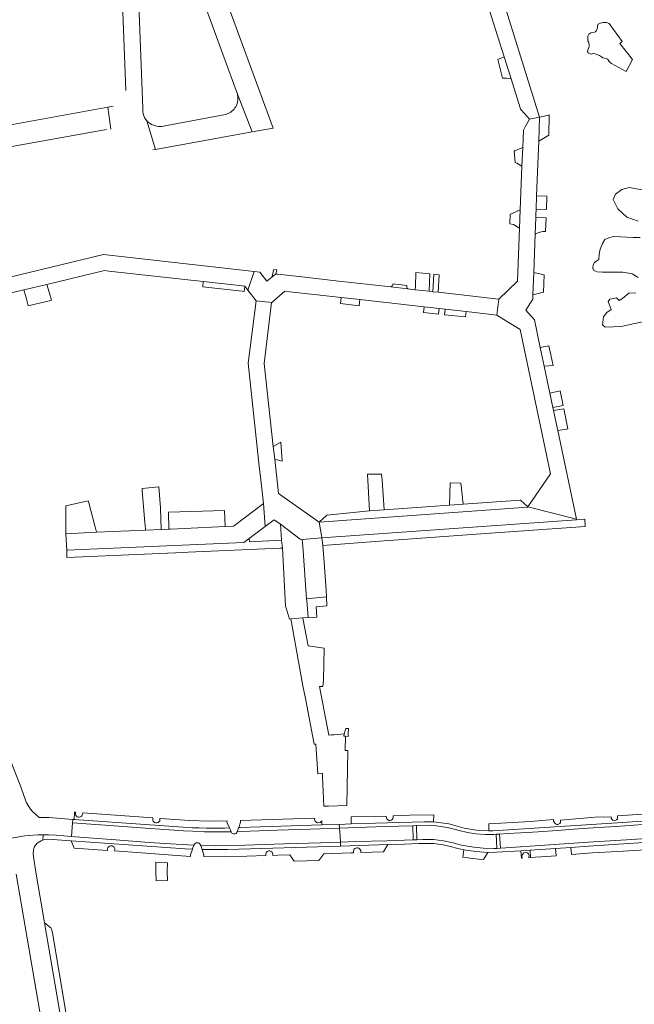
# Model space of a CAD drawing. Header units: metres. Extents: x 166325 to 190320, y 381923 to 404576.
# Tile 574 of 656: x 171446 to 171618, y 394592 to 394867. Entities that reach past the tile are written whole.
import ezdxf

# ---------------------------------------------------------------- set-up
doc = ezdxf.new("R2010")
doc.units = ezdxf.units.M
for name, color, linetype, lineweight in [('B-WE-OG-WATER_MEER-GV', 8, 'Continuous', 18), ('B-WE-VH-VERHARDING_BETONSTRAATSTEEN-GV', 8, 'Continuous', 18), ('B-WE-VH-VERHARDING_STRAATBAKSTEEN-GV', 8, 'Continuous', 18)]:
    doc.layers.add(name, color=color, linetype=linetype, lineweight=lineweight)

msp = doc.modelspace()

# ---------------------------------------------------------------- linework, layer by layer
at = {"layer": 'B-WE-OG-WATER_MEER-GV', "flags": 128}
msp.add_lwpolyline([(171617.478, 394856.099), (171613.966, 394860.518), (171614.592, 394861.112), (171610.942, 394866.172), (171610.287, 394866.368), (171609.353, 394866.368), (171608.55, 394866.237), (171607.928, 394865.959), (171607.698, 394865.517), (171607.698, 394864.878), (171607.452, 394864.19), (171607.141, 394863.83), (171606.551, 394863.601), (171605.814, 394863.552), (171605.306, 394863.159), (171604.997, 394862.623), (171604.997, 394861.906), (171604.997, 394861.271), (171605.254, 394860.817), (171605.388, 394860.237), (171605.394, 394859.796), (171605.318, 394859.42), (171605.117, 394858.949), (171604.987, 394858.635), (171604.955, 394858.394), (171604.971, 394858.195), (171605.112, 394857.994), (171605.235, 394857.873), (171605.446, 394857.723), (171605.697, 394857.618), (171605.936, 394857.565), (171606.255, 394857.596), (171606.599, 394857.727), (171607.044, 394857.651), (171607.507, 394857.496), (171608.278, 394857.172), (171608.864, 394856.76), (171609.192, 394856.559), (171609.722, 394856.412), (171610.129, 394856.304), (171610.49, 394856.155), (171610.711, 394855.931), (171610.982, 394855.514), (171611.217, 394855.33), (171611.402, 394855.122), (171611.677, 394854.973), (171615.695, 394852.698)], close=True, dxfattribs=at)
for points in [[(171620.177, 394819.626), (171616.627, 394820.269), (171614.483, 394819.653), (171612.794, 394818.42), (171612.124, 394816.84), (171613.441, 394814.231), (171615.96, 394811.928), (171619.096, 394810.803)], [(171619.659, 394806.25), (171617.675, 394806.25), (171614.191, 394806.464), (171612.075, 394806.568), (171610.873, 394806.203), (171609.802, 394805.655), (171609.149, 394804.558), (171608.469, 394803.017), (171608.234, 394801.555), (171608.064, 394800.117), (171607.496, 394799.685), (171606.851, 394799.27), (171606.533, 394798.589), (171606.429, 394797.65), (171606.702, 394797.012), (171607.633, 394796.634), (171609.121, 394796.505), (171612.752, 394796.544), (171614.764, 394796.544), (171617.389, 394796.098), (171619.093, 394795.065)], [(171618.423, 394790.765), (171616.454, 394790.711), (171614.68, 394789.202), (171613.814, 394788.615), (171613.004, 394789.397), (171611.188, 394788.978), (171610.741, 394788.336), (171611.552, 394786.06), (171610.379, 394785.306), (171609.429, 394784.022), (171609.122, 394781.844), (171609.848, 394781.174), (171614.387, 394781.37), (171622.034, 394783.015)]]:
    msp.add_lwpolyline(points, dxfattribs=at)
at = {"layer": 'B-WE-VH-VERHARDING_BETONSTRAATSTEEN-GV', "flags": 128}
for points in [[(171480.67, 394840.81), (171480.536, 394841.64), (171480.55, 394842.48), (171477.738, 394915.175), (171477.752, 394916.304), (171478.039, 394916.951), (171478.555, 394917.423), (171479.101, 394917.688), (171479.553, 394917.679), (171479.594, 394936.783), (171471.512, 394930.595)], [(171472.672, 394927.799), (171475.815, 394847.411)], [(171481.639, 394838.941), (171484.139, 394830.889), (171511.101, 394835.779), (171507.04, 394846.351)], [(171471.571, 394836.544), (171470.763, 394842.733), (171419.392, 394833.43), (171411.07, 394831.892)], [(171472.281, 394843.008), (171470.763, 394842.733), (171471.571, 394836.544)], [(171504.441, 394840.911), (171503.65, 394840.628), (171485.73, 394837.331)], [(171484.139, 394830.889), (171481.639, 394838.941)], [(171411.34, 394827.14), (171416.347, 394826.741), (171470.407, 394836.506)], [(171483.308, 394830.738), (171484.139, 394830.889)], [(171471.063, 394796.846), (171497.465, 394793.918), (171508.407, 394792.705), (171509.101, 394792.628), (171509.941, 394791.527), (171511.693, 394796.73), (171469.525, 394801.519), (171410.142, 394787.154)], [(171411.252, 394782.928), (171447.311, 394791.588), (171453.68, 394793.118), (171469.792, 394796.987), (171471.063, 394796.846)], [(171443.75, 394638.218), (171447.552, 394638.792), (171451.139, 394639.07), (171452.671, 394639.089), (171454.203, 394639.107), (171456.306, 394638.982), (171458.481, 394638.853), (171460.597, 394638.62), (171460.875, 394642.447), (171460.947, 394643.442), (171454.222, 394643.924), (171453.328, 394643.961), (171452.886, 394643.979), (171451.548, 394643.992), (171449.683, 394645.654), (171449.088, 394646.315), (171448.634, 394647.013), (171448.026, 394648.108), (171446.219, 394652.977), (171446.195, 394653.042), (171442.466, 394662.531)], [(171628.726, 394645.478), (171613.302, 394644.438), (171613.271, 394643.619), (171613.06, 394643.354), (171612.842, 394643.233), (171612.42, 394643.157), (171612.007, 394643.255), (171611.723, 394643.499), (171611.581, 394643.736), (171611.528, 394644.192), (171607.086, 394644.037), (171597.37, 394643.212), (171597.357, 394642.551), (171597.173, 394642.311), (171596.625, 394641.986), (171596.383, 394641.967), (171596.164, 394642.057), (171595.844, 394642.291), (171595.573, 394642.626), (171595.45, 394642.906), (171595.392, 394643.37), (171588.938, 394642.847), (171577.283, 394642.153), (171577.366, 394640.198), (171578.443, 394640.203), (171627.69, 394643.431)], [(171627.69, 394643.431), (171578.443, 394640.203), (171577.366, 394640.198), (171573.89, 394640.416), (171570.454, 394640.986), (171567.13, 394641.876), (171566.126, 394642.157), (171563.997, 394642.498), (171561.844, 394642.708), (171560.534, 394642.751), (171559.224, 394642.731), (171538.824, 394642.144), (171535.497, 394642.018), (171535.563, 394640.934), (171548.223, 394641.4), (171556.08, 394641.658), (171557.056, 394641.704), (171560.924, 394641.819), (171562.576, 394641.666), (171564.505, 394641.387), (171566.161, 394641.065), (171569.042, 394640.321), (171571.355, 394639.766), (171573.727, 394639.381), (171576.401, 394639.162), (171578.69, 394639.211), (171579.345, 394639.252), (171580.316, 394639.312), (171582.435, 394639.444), (171586.239, 394639.681), (171591.097, 394639.994), (171596.454, 394640.356), (171602.276, 394640.75), (171607.943, 394641.134), (171612.888, 394641.466), (171620.361, 394641.963)], [(171626.499, 394638.454), (171617.319, 394637.84), (171605.074, 394637.027), (171592.969, 394636.229), (171582.039, 394635.474), (171580.574, 394635.387), (171579.603, 394635.329), (171578.747, 394635.278), (171575.858, 394635.357), (171573.09, 394635.618), (171569.564, 394636.22), (171567.321, 394636.835), (171564.637, 394637.462), (171561.884, 394637.801), (171558.868, 394637.832), (171557.187, 394637.743), (171556.21, 394637.699), (171548.777, 394637.47), (171540.091, 394637.205), (171535.797, 394637.074), (171535.864, 394635.968), (171549.074, 394636.389), (171553.765, 394636.539), (171557.703, 394636.664), (171559.209, 394636.712), (171561.905, 394636.697), (171564.578, 394636.34), (171566.184, 394635.955), (171569.059, 394635.199), (171570.309, 394634.93), (171573.656, 394634.416), (171577.035, 394634.195), (171579.519, 394634.222), (171586.297, 394634.673), (171588.9, 394634.846), (171596.005, 394635.32), (171600.305, 394635.606), (171605.2, 394635.932), (171626.319, 394637.339)]]:
    msp.add_lwpolyline(points, dxfattribs=at)
for points in [[(171480.364, 394936.681), (171479.594, 394936.783), (171479.553, 394917.679), (171479.823, 394917.674), (171480.546, 394917.349), (171481.17, 394916.718), (171481.553, 394915.93), (171507.04, 394846.351), (171511.101, 394835.779), (171517.01, 394836.851)], [(171579.08, 394879.87), (171582.99, 394886.46), (171603.342, 394901.818), (171600.536, 394905.658), (171578.409, 394888.641), (171572.92, 394884.49), (171573.453, 394882.79), (171573.836, 394881.57), (171576.467, 394873.177), (171578.084, 394868.022), (171581.613, 394856.767), (171583.539, 394850.626), (171586.078, 394842.53), (171586.193, 394842.163), (171587.352, 394840.848), (171588.663, 394839.361), (171591.53, 394839.88)], [(171581.613, 394856.767), (171579.879, 394856.03), (171581.165, 394850.834), (171582.23, 394850.865), (171583.539, 394850.626)], [(171590.087, 394783.173), (171587.718, 394785.878), (171589.595, 394788.953), (171589.642, 394790.182), (171589.881, 394796.469), (171590.287, 394807.166), (171590.466, 394811.864), (171590.494, 394812.602), (171590.555, 394814.197), (171590.696, 394817.912), (171591.031, 394826.752), (171591.276, 394833.193), (171591.53, 394839.88), (171588.663, 394839.361), (171587.508, 394837.217), (171586.992, 394836.258), (171586.8, 394831.403), (171586.594, 394826.18), (171586.114, 394814.023), (171585.908, 394808.82), (171585.323, 394794.011), (171580.093, 394788.991), (171579.574, 394784.559), (171582.259, 394782.886), (171586.057, 394780.52), (171590.362, 394760.089), (171594.574, 394740.1), (171588.231, 394730.935), (171601.822, 394727.439), (171596.6, 394752.215), (171595.422, 394757.805), (171595.246, 394758.642), (171594.394, 394762.685), (171592.805, 394770.225), (171591.704, 394775.452)], [(171594.092, 394834.861), (171594.225, 394840.565), (171593.691, 394840.429), (171591.53, 394839.88), (171591.276, 394833.193)], [(171586.8, 394831.403), (171585.217, 394830.735), (171584.678, 394830.546), (171584.426, 394830.531), (171584.711, 394827.2), (171585.135, 394827.007), (171586.594, 394826.18)], [(171593.537, 394817.804), (171590.696, 394817.912), (171590.555, 394814.197), (171593.416, 394814.088)], [(171556.703, 394791.641), (171554.694, 394791.869), (171549.94, 394792.408), (171534.516, 394794.155), (171524.263, 394795.317), (171518.249, 394795.966), (171517.717, 394796.023), (171517.123, 394795.551), (171516.764, 394795.266), (171516.6, 394795.136), (171515.258, 394794.07), (171513.316, 394796.546), (171511.693, 394796.73), (171509.941, 394791.527), (171512.225, 394788.532), (171516.611, 394788.059), (171520.276, 394791.229), (171521.639, 394791.076), (171536.048, 394789.455), (171541.265, 394788.868), (171559.235, 394786.847), (171563.396, 394786.379), (171565.091, 394786.188), (171570.945, 394785.53), (171579.574, 394784.559), (171580.093, 394788.991), (171563.136, 394790.913), (171561.663, 394791.079), (171560.666, 394791.192)], [(171516.764, 394795.266), (171517.123, 394795.551), (171517.717, 394796.023), (171518.028, 394797.18), (171517.178, 394797.282), (171516.6, 394795.136)], [(171509.101, 394792.628), (171508.407, 394792.705), (171497.465, 394793.918), (171497.303, 394792.457), (171508.3, 394791.215), (171508.933, 394791.144)], [(171592.766, 394795.803), (171589.881, 394796.469), (171589.642, 394790.182), (171592.574, 394790.984)], [(171514.483, 394771.008), (171516.566, 394788.02), (171516.611, 394788.059), (171512.225, 394788.532), (171509.983, 394771.083), (171513.12, 394742.287), (171513.538, 394738.453), (171514.265, 394731.776), (171514.767, 394725.386), (171517.265, 394727.265), (171519.065, 394726.014), (171524.537, 394721.834), (171525.103, 394721.787), (171530.64, 394722.182), (171530.624, 394722.276), (171529.859, 394726.619), (171518.473, 394734.647), (171517.426, 394744.19), (171517.033, 394747.772)], [(171541.265, 394788.868), (171536.048, 394789.455), (171535.854, 394787.737), (171541.07, 394787.143)], [(171563.396, 394786.379), (171559.235, 394786.847), (171559.055, 394785.246), (171563.219, 394784.807)], [(171570.945, 394785.53), (171565.091, 394786.188), (171564.916, 394784.629), (171570.775, 394784.015)], [(171594.091, 394775.892), (171591.704, 394775.452), (171592.805, 394770.225), (171595.35, 394770.478)], [(171597.246, 394763.318), (171594.394, 394762.685), (171595.246, 394758.642), (171598.082, 394759.216)], [(171519.532, 394743.698), (171519.121, 394748.992), (171518.466, 394748.609), (171517.033, 394747.772), (171517.426, 394744.19)], [(171543.948, 394729.729), (171548.07, 394730.039), (171547.448, 394738.389), (171547.346, 394740.072), (171543.402, 394740.071)], [(171481.317, 394724.372), (171485.665, 394724.566), (171485.474, 394730.591), (171485.068, 394736.454), (171480.338, 394736.001), (171480.384, 394735.462), (171481.155, 394726.402), (171481.197, 394725.881)], [(171570.172, 394731.614), (171569.563, 394736.892), (171569.525, 394737.484), (171566.474, 394737.609), (171566.328, 394731.34)], [(171467.12, 394725.575), (171465.402, 394732.05), (171465.271, 394732.571), (171458.978, 394731.134), (171458.994, 394730.545), (171459.025, 394723.377), (171467.602, 394723.76), (171467.199, 394725.279)], [(171459.246, 394718.785), (171508.769, 394720.876), (171510.32, 394722.042), (171514.767, 394725.386), (171514.265, 394731.776), (171506.198, 394725.704), (171505.886, 394725.469), (171503.613, 394725.367), (171503.569, 394725.365), (171488.331, 394724.685), (171487.867, 394724.664), (171485.665, 394724.566), (171481.317, 394724.372), (171467.602, 394723.76), (171459.025, 394723.377)], [(171588.149, 394730.817), (171588.231, 394730.935), (171586.198, 394732.796), (171570.172, 394731.614), (171566.328, 394731.34), (171548.07, 394730.039), (171543.948, 394729.729), (171532.055, 394728.571), (171529.859, 394726.619)], [(171601.859, 394727.262), (171601.822, 394727.439), (171588.231, 394730.935), (171588.149, 394730.817), (171529.859, 394726.619), (171530.624, 394722.276), (171530.64, 394722.182)], [(171487.867, 394724.664), (171488.331, 394724.685), (171503.569, 394725.365), (171503.427, 394729.872), (171487.717, 394729.374)], [(171519.578, 394719.348), (171520.49, 394703.226), (171521.578, 394699.481), (171521.985, 394699.565), (171525.295, 394699.846), (171526.764, 394699.934), (171526.401, 394704.706), (171526.368, 394705.18), (171525.336, 394719.844), (171525.103, 394721.787), (171524.537, 394721.834), (171519.065, 394726.014), (171519.348, 394721.537)], [(171550.779, 394721.537), (171575.112, 394723.291), (171576.505, 394723.392), (171604.316, 394725.396), (171604.157, 394727.426), (171601.859, 394727.262), (171530.64, 394722.182), (171530.904, 394720.105), (171549.273, 394721.429)], [(171531.819, 394707.539), (171531.188, 394716.633), (171530.904, 394720.105), (171530.64, 394722.182), (171525.103, 394721.787), (171525.336, 394719.844), (171526.368, 394705.18), (171531.882, 394705.722)], [(171459.331, 394716.717), (171491.85, 394718.15), (171493.199, 394718.21), (171518.999, 394719.347), (171519.578, 394719.348), (171519.348, 394721.537), (171510.393, 394721.126), (171510.32, 394722.042), (171508.769, 394720.876), (171459.246, 394718.785)], [(171529.044, 394702.947), (171531.972, 394703.156), (171531.882, 394705.722), (171526.368, 394705.18), (171526.401, 394704.706), (171526.764, 394699.934), (171529.252, 394700.018)], [(171537.6, 394647.351), (171537.892, 394662.728), (171537.17, 394662.742), (171537.118, 394662.743), (171537.193, 394666.683), (171536.769, 394666.719), (171536.831, 394667.336), (171533.994, 394667.137), (171533.359, 394667.093), (171532.6, 394667.04), (171529.97, 394680.58), (171530.608, 394680.602), (171530.89, 394680.611), (171531.038, 394682.297), (171531.224, 394691.38), (171526.82, 394691.96), (171525.313, 394699.748), (171525.295, 394699.846), (171521.985, 394699.565), (171525.307, 394680.832), (171526.03, 394677.28), (171528.46, 394664.471), (171528.94, 394664.5), (171529.49, 394656.21), (171530.63, 394656.255), (171530.78, 394656.261), (171530.816, 394655.349), (171531.14, 394647.13), (171532.491, 394647.176)], [(171538.056, 394668.843), (171537.336, 394668.868), (171536.831, 394667.336), (171536.769, 394666.719), (171537.193, 394666.683), (171538.015, 394666.668), (171538.029, 394667.42)], [(171461.302, 394643.417), (171491.791, 394641.232), (171492.774, 394641.175), (171494.349, 394641.097), (171496.295, 394641.027), (171498.337, 394640.982), (171500.43, 394640.968), (171501.986, 394640.978), (171503.449, 394641.004), (171504.79, 394641.041), (171504.086, 394642.636), (171504.107, 394642.995), (171499.136, 394642.982), (171493.583, 394643.131), (171485.354, 394643.724), (171485.342, 394643.558), (171485.331, 394643.291), (171485.263, 394643.063), (171485.11, 394642.813), (171484.855, 394642.594), (171484.567, 394642.474), (171484.163, 394642.458), (171483.845, 394642.564), (171483.6, 394642.747), (171483.433, 394642.968), (171483.337, 394643.208), (171483.305, 394643.517), (171483.369, 394643.867), (171463.748, 394645.281), (171463.734, 394645.041), (171463.711, 394644.851), (171463.626, 394644.611), (171463.482, 394644.397), (171463.284, 394644.221), (171463.1, 394644.122), (171462.714, 394644.045), (171462.435, 394644.082), (171462.176, 394644.194), (171461.959, 394644.371), (171461.79, 394644.616), (171461.711, 394644.837), (171461.687, 394645.145), (171461.722, 394645.427), (171461.426, 394645.448)], [(171460.875, 394642.447), (171463.426, 394642.262), (171470.038, 394641.789), (171477.473, 394641.258), (171482.642, 394640.889), (171488.03, 394640.504), (171491.902, 394640.237), (171494.557, 394640.098), (171497.796, 394639.988), (171500.72, 394639.943), (171504.724, 394639.968), (171505.269, 394639.984), (171504.79, 394641.041), (171503.449, 394641.004), (171501.986, 394640.978), (171500.43, 394640.968), (171498.337, 394640.982), (171496.295, 394641.027), (171494.349, 394641.097), (171492.774, 394641.175), (171491.791, 394641.232), (171461.302, 394643.417), (171460.947, 394643.442)], [(171530.62, 394643.044), (171530.445, 394642.828), (171530.123, 394642.601), (171529.38, 394642.503), (171528.955, 394642.723), (171528.75, 394642.963), (171528.599, 394643.398), (171528.624, 394643.779), (171507.851, 394643.099), (171507.852, 394642.682), (171507.368, 394641.15), (171507.792, 394641.172), (171530.663, 394641.866)], [(171561.924, 394644.694), (171555.223, 394644.635), (171550.613, 394644.44), (171550.579, 394643.988), (171550.478, 394643.658), (171550.266, 394643.392), (171549.996, 394643.232), (171549.621, 394643.129), (171549.339, 394643.162), (171548.978, 394643.374), (171548.813, 394643.557), (171548.698, 394643.841), (171548.623, 394644.337), (171538.776, 394644.126), (171538.824, 394642.144), (171559.224, 394642.731), (171560.534, 394642.751), (171561.844, 394642.708)], [(171535.563, 394640.934), (171535.497, 394642.018), (171530.663, 394641.866), (171507.792, 394641.172), (171507.368, 394641.15), (171506.974, 394640.033), (171510.442, 394640.134), (171518.263, 394640.382), (171527.266, 394640.666)], [(171556.21, 394637.699), (171557.187, 394637.743), (171557.056, 394641.704), (171556.08, 394641.658)], [(171460.597, 394638.62), (171458.481, 394638.853), (171456.306, 394638.982), (171454.203, 394639.107), (171452.671, 394639.089), (171452.575, 394637.627), (171453, 394637.781), (171453.994, 394637.943), (171460.533, 394637.472), (171492.389, 394635.179), (171494.447, 394635.086), (171494.473, 394635.159), (171494.859, 394636.183), (171489.847, 394636.465), (171482.318, 394637.01), (171471.796, 394637.772), (171461.589, 394638.511)], [(171472.644, 394634.602), (171493.87, 394633.076), (171493.876, 394633.521), (171494.447, 394635.086), (171492.389, 394635.179), (171460.533, 394637.472), (171461.352, 394635.414), (171470.64, 394634.746), (171470.622, 394635.102), (171470.718, 394635.452), (171470.913, 394635.736), (171471.212, 394635.952), (171471.551, 394636.049), (171471.928, 394636.024), (171472.269, 394635.867), (171472.514, 394635.629), (171472.678, 394635.299), (171472.719, 394634.966)], [(171535.797, 394637.074), (171530.274, 394636.905), (171520.118, 394636.573), (171509.051, 394636.21), (171500.86, 394636.043), (171496.758, 394636.1), (171497.102, 394635.001), (171504.261, 394634.962), (171535.864, 394635.968)], [(171579.345, 394639.252), (171579.603, 394635.329), (171580.574, 394635.387), (171580.316, 394639.312)], [(171625.724, 394635.236), (171626.045, 394636.372), (171626.319, 394637.339), (171605.2, 394635.932), (171600.305, 394635.606), (171600.468, 394633.646), (171606.319, 394634.038), (171613.32, 394634.48)], [(171518.268, 394633.405), (171521.673, 394633.5), (171522.91, 394631.778), (171529.81, 394631.968), (171531.158, 394633.829), (171538.803, 394634.066), (171539.48, 394634.087), (171539.483, 394634.332), (171539.487, 394634.585), (171539.563, 394634.854), (171539.679, 394635.057), (171539.86, 394635.246), (171540.101, 394635.392), (171540.364, 394635.466), (171540.674, 394635.464), (171540.936, 394635.386), (171541.196, 394635.219), (171541.377, 394635.01), (171541.505, 394634.732), (171541.545, 394634.487), (171541.537, 394634.308), (171541.534, 394634.151), (171547.823, 394634.346), (171549.074, 394636.389), (171535.864, 394635.968), (171504.261, 394634.962), (171497.102, 394635.001), (171497.611, 394633.379), (171497.609, 394633.023), (171503.597, 394632.995), (171509.679, 394633.165), (171514.968, 394633.313), (171514.957, 394633.499), (171514.953, 394633.777), (171515.041, 394634.078), (171515.336, 394634.442), (171515.697, 394634.615), (171516.114, 394634.63), (171516.488, 394634.48), (171516.721, 394634.265), (171516.862, 394634.02), (171516.931, 394633.712), (171516.89, 394633.366)], [(171577.035, 394634.195), (171573.656, 394634.416), (171570.309, 394634.93), (171570.01, 394632.885), (171572.064, 394632.569), (171574.474, 394632.26), (171575.811, 394632.186)], [(171588.9, 394634.846), (171586.297, 394634.673), (171586.422, 394632.548), (171586.615, 394632.561), (171586.605, 394633.16), (171586.709, 394633.595), (171587.141, 394634.041), (171587.751, 394634.152), (171588.146, 394634.033), (171588.392, 394633.802), (171588.616, 394633.332), (171588.558, 394632.874), (171588.548, 394632.691), (171589.017, 394632.723)], [(171596.005, 394635.32), (171588.9, 394634.846), (171589.017, 394632.723), (171596.138, 394633.204)], [(171487.43, 394631.245), (171484.201, 394631.475), (171484.199, 394628.681), (171484.286, 394626.253), (171487.418, 394626.363), (171487.346, 394628.851)], [(171455.246, 394611.723), (171455.035, 394612.672), (171454.783, 394613.07), (171453.062, 394614.458), (171459.36, 394577.504), (171460.511, 394579.204), (171460.625, 394579.436), (171460.648, 394579.66), (171459.035, 394589.446)]]:
    msp.add_lwpolyline(points, close=True, dxfattribs=at)
at = {"layer": 'B-WE-VH-VERHARDING_BETONSTRAATSTEEN-GV'}
for points in [[(171507.04, 394846.351, -0.1592684), (171506.721, 394843.231)], [(171481.639, 394838.941, -0.1213044), (171480.67, 394840.81)], [(171506.721, 394843.231, -0.1782625), (171504.441, 394840.911)], [(171482.58, 394838.13, -0.0708099), (171481.639, 394838.941)], [(171485.73, 394837.331, -0.1704603), (171482.58, 394838.13)]]:
    msp.add_lwpolyline(points, format="xyb", dxfattribs=at)
at = {"layer": 'B-WE-VH-VERHARDING_STRAATBAKSTEEN-GV', "flags": 128}
for points in [[(171586.114, 394814.023), (171583.886, 394813.006), (171583.315, 394812.814), (171583.21, 394810.105), (171584.239, 394809.879), (171585.908, 394808.82)], [(171593.337, 394811.754), (171590.466, 394811.864), (171590.287, 394807.166), (171590.813, 394807.465), (171591.374, 394807.692), (171591.96, 394807.844), (171592.56, 394807.916), (171593.165, 394807.909), (171593.205, 394807.906)], [(171560.793, 394796.105), (171556.913, 394796.503), (171556.838, 394792.504), (171556.703, 394791.641), (171560.666, 394791.192)], [(171563.446, 394795.833), (171561.947, 394795.987), (171561.663, 394791.079), (171563.136, 394790.913)], [(171448.442, 394787.134), (171453.952, 394788.479), (171455.001, 394788.749), (171454.345, 394790.918), (171453.68, 394793.118), (171447.311, 394791.588), (171447.876, 394789.364)], [(171554.38, 394792.711), (171554.386, 394792.799), (171550.552, 394793.261), (171550.548, 394793.187), (171550.487, 394793.068), (171550.383, 394792.911), (171550.246, 394792.735), (171550.092, 394792.561), (171549.94, 394792.408), (171554.694, 394791.869), (171554.517, 394792.119), (171554.409, 394792.406)], [(171595.422, 394757.805), (171596.6, 394752.215), (171599.047, 394752.663), (171599.468, 394752.74), (171598.311, 394758.319)], [(171460.597, 394638.62), (171461.589, 394638.511), (171471.796, 394637.772), (171482.318, 394637.01), (171489.847, 394636.465), (171494.859, 394636.183), (171495.065, 394636.609), (171495.263, 394636.808), (171495.488, 394636.884), (171495.765, 394636.902), (171495.991, 394636.881), (171496.16, 394636.836), (171496.311, 394636.746), (171496.506, 394636.582), (171496.632, 394636.392), (171496.758, 394636.1), (171500.86, 394636.043), (171509.051, 394636.21), (171520.118, 394636.573), (171530.274, 394636.905), (171535.797, 394637.074), (171535.702, 394638.641), (171535.563, 394640.934), (171527.266, 394640.666), (171518.263, 394640.382), (171510.442, 394640.134), (171506.974, 394640.033), (171506.814, 394639.719), (171506.62, 394639.511), (171506.405, 394639.402), (171506.193, 394639.358), (171505.896, 394639.366), (171505.664, 394639.446), (171505.48, 394639.622), (171505.269, 394639.984), (171504.724, 394639.968), (171500.72, 394639.943), (171497.796, 394639.988), (171494.557, 394640.098), (171491.902, 394640.237), (171488.03, 394640.504), (171482.642, 394640.889), (171477.473, 394641.258), (171470.038, 394641.789), (171463.426, 394642.262), (171460.875, 394642.447)], [(171580.316, 394639.312), (171580.574, 394635.387), (171582.039, 394635.474), (171592.969, 394636.229), (171605.074, 394637.027), (171617.319, 394637.84), (171626.499, 394638.454), (171626.246, 394642.353), (171623.917, 394642.199), (171620.361, 394641.963), (171612.888, 394641.466), (171607.943, 394641.134), (171602.276, 394640.75), (171596.454, 394640.356), (171591.097, 394639.994), (171586.239, 394639.681), (171582.435, 394639.444)], [(171535.563, 394640.934), (171535.702, 394638.641), (171535.797, 394637.074), (171540.091, 394637.205), (171548.777, 394637.47), (171556.21, 394637.699), (171556.08, 394641.658), (171548.223, 394641.4)], [(171560.924, 394641.819), (171557.056, 394641.704), (171557.187, 394637.743), (171558.868, 394637.832), (171561.884, 394637.801), (171564.637, 394637.462), (171567.321, 394636.835), (171569.564, 394636.22), (171573.09, 394635.618), (171575.858, 394635.357), (171578.747, 394635.278), (171579.603, 394635.329), (171579.345, 394639.252), (171578.69, 394639.211), (171576.401, 394639.162), (171573.727, 394639.381), (171571.355, 394639.766), (171569.042, 394640.321), (171566.161, 394641.065), (171564.505, 394641.387), (171562.576, 394641.666)]]:
    msp.add_lwpolyline(points, close=True, dxfattribs=at)
for points in [[(171459.36, 394577.504), (171453.062, 394614.458), (171452.212, 394619.45), (171450.728, 394628.112), (171450.411, 394629.934), (171450.21, 394631.09), (171449.918, 394633.743), (171450.01, 394634.876), (171450.281, 394635.854), (171450.952, 394636.767), (171452.15, 394637.473), (171452.575, 394637.627), (171452.671, 394639.089), (171451.139, 394639.07), (171447.552, 394638.792), (171443.75, 394638.218)], [(171445.1, 394628.13), (171454.86, 394571.703)]]:
    msp.add_lwpolyline(points, dxfattribs=at)

doc.saveas('drawing.dxf')
